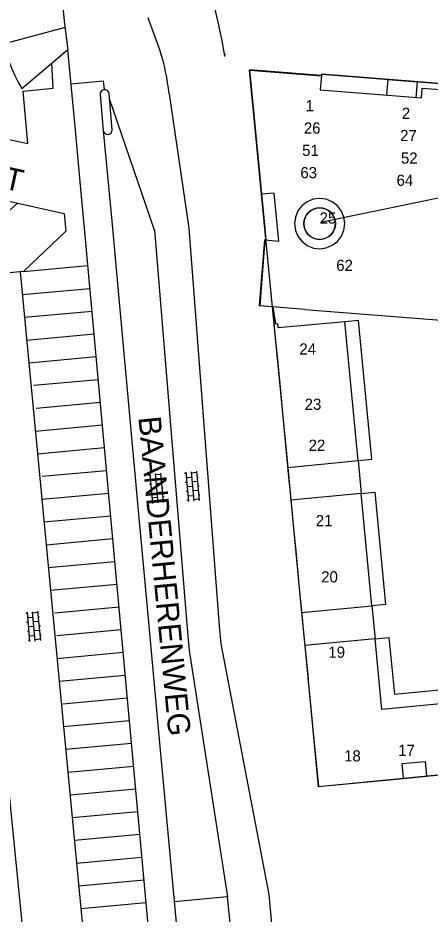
# Model space of a CAD drawing. Extents: x 148816 to 151297, y 399515 to 402500.
# Drawn here: x 150033.5 to 150079.6, y 400923.4 to 401023.5 of the extents above; entities that cross this region are included whole.
import ezdxf

# ---------------------------------------------------------------- set-up
doc = ezdxf.new("R2010")
doc.units = 0
for name, color, linetype in [('B01 Hoofdgebouw  [D] Norm', 7, 'Continuous'), ('B01 Hoofdgebouw  [T] Norm', 7, 'Continuous'), ('B01 Hoofdgebouw secundair [T] Gem', 7, 'Continuous'), ('B01 Hoofdgebouw secundair [T] Norm', 7, 'Continuous'), ('B01 hoofgebouw', 7, 'Continuous'), ('G01 perceelsgrens', 7, 'Continuous'), ('S02 Open verharding  Norm', 7, 'Continuous'), ('T03 Hek raster  [T] Norm', 7, 'Continuous'), ('V00 Kant verharding algemeen  [T] Norm', 7, 'Continuous'), ('V00 Kant verharding algemeen secundair  [T] Gem', 7, 'Continuous'), ('V00 Kant verharding algemeen secundair  [T] Norm', 7, 'Continuous'), ('Z01 perceelnummer', 7, 'Continuous'), ('Z02 Huisnummer  [Tekst] Norm', 7, 'Continuous'), ('Z06 straatnaam', 7, 'Continuous')]:
    doc.layers.add(name, color=color, linetype=linetype)

msp = doc.modelspace()

# ---------------------------------------------------------------- linework, layer by layer
at = {"layer": 'B01 Hoofdgebouw  [D] Norm'}
for points in [[(150065.57, 400990.95), (150099.81, 400988.25), (150118.43, 400949.24)], [(150063.68, 400973.31), (150071.53, 400974.08), (150070.04, 400989.57), (150062.61, 400988.89), (150062.56, 400989.32)], [(150065.23, 400957.09), (150073.08, 400957.84), (150071.88, 400970.39), (150064.03, 400969.64)], [(150115.35, 400946.54), (150115, 400950.21), (150074.2, 400946.29), (150073.44, 400954.16), (150065.58, 400953.41)]]:
    msp.add_lwpolyline(points, dxfattribs=at)
at = {"layer": 'B01 Hoofdgebouw  [T] Norm'}
msp.add_line((150056.65, 401019.49), (150056.62, 401019.19), dxfattribs=at)
for points in [[(150065.57, 400990.95), (150060.58, 400991.33), (150061.14, 400998.7), (150062.68, 400998.57), (150062.15, 401003.94), (150060.75, 401003.81), (150059.42, 401017.67), (150067.44, 401017.03), (150067.32, 401015.47), (150078.61, 401014.57), (150078.7, 401015.66), (150083.25, 401015.3)], [(150062.56, 400989.32), (150062.14, 400989.28), (150063.68, 400973.31)], [(150064.03, 400969.64), (150065.23, 400957.09)], [(150065.58, 400953.41), (150067.09, 400937.67), (150076.62, 400938.58), (150076.46, 400940.23), (150079.04, 400940.48), (150079.19, 400938.83), (150115.92, 400942.35), (150115.89, 400942.67), (150115.72, 400942.65), (150115.35, 400946.54)]]:
    msp.add_lwpolyline(points, dxfattribs=at)
at = {"layer": 'B01 Hoofdgebouw secundair [T] Gem'}
msp.add_lwpolyline([(150137.79, 400965.86), (150139.3, 400966.54), (150117.04, 401013.27), (150067.45, 401017.19), (150067.44, 401017.03)], dxfattribs=at)
msp.add_circle((150067.24, 401000.52), 1.76, dxfattribs=at)
at = {"layer": 'B01 Hoofdgebouw secundair [T] Norm'}
for p, q in [((150062.15, 400989.28), (150060.74, 401003.81)), ((150071.53, 400974.07), (150071.88, 400970.39)), ((150073.08, 400957.84), (150073.44, 400954.16)), ((150076.62, 400938.58), (150079.19, 400938.83))]:
    msp.add_line(p, q, dxfattribs=at)
for points in [[(150074.77, 401014.88), (150074.9, 401016.6), (150078.13, 401016.34), (150077.99, 401014.62)], [(150071.53, 400974.08), (150073.06, 400974.22), (150071.57, 400989.72), (150070.04, 400989.57)], [(150063.68, 400973.31), (150064.03, 400969.64)], [(150071.88, 400970.39), (150073.42, 400970.54), (150074.62, 400957.99), (150073.08, 400957.84)], [(150065.23, 400957.09), (150065.58, 400953.41)], [(150073.44, 400954.16), (150074.98, 400954.31), (150075.59, 400947.97), (150114.85, 400951.75), (150115, 400950.21)]]:
    msp.add_lwpolyline(points, dxfattribs=at)
at = {"layer": 'B01 hoofgebouw'}
msp.add_lwpolyline([(150024.91, 400997.83), (150026.43, 400997.97), (150034.71, 400914.94), (150032.86, 400914.76)], dxfattribs=at)
for centre, radius, start, end in [((150067.24, 401000.52), 1.76, 0, 180), ((150067.27, 401000.53), 1.79, 180.0891, 197.0903), ((150067.21, 401000.53), 1.79, 342.9097, 359.9109), ((150067.24, 401000.52), 1.76, 197.2917, 342.7083)]:
    msp.add_arc(centre, radius, start, end, dxfattribs=at)
at = {"layer": 'G01 perceelsgrens'}
for points in [[(150115.05, 401013.45), (150067.44, 401017.21), (150067.43, 401017.06), (150059.41, 401017.69), (150061.11, 401000)], [(150067.24, 401003.33), (150066.53, 401003.24), (150065.85, 401002.96), (150065.26, 401002.52), (150064.82, 401001.95), (150064.53, 401001.26), (150064.43, 401000.52), (150064.5, 401000)], [(150069.98, 401000), (150070.05, 401000.52), (150069.96, 401001.25), (150069.68, 401001.92), (150069.24, 401002.5), (150068.65, 401002.95), (150067.97, 401003.24), (150067.24, 401003.33)], [(150025.89, 401000), (150026.43, 400997.97), (150034.71, 400914.94), (150034.91, 400913.58), (150023.48, 400912.53), (150024.09, 400904), (150028.72, 400904.32), (150038.23, 400905.23), (150039.73, 400905.5), (150043.3, 400867.78), (150041.83, 400867.57), (150032.32, 400866.67), (150025.73, 400866.41), (150026.2, 400858.48), (150022.71, 400857.27)], [(150061.11, 401000), (150061.24, 400998.68), (150061.07, 400998.7), (150060.49, 400991.37), (150061.95, 400991.26), (150062.28, 400987.81), (150062.52, 400985.33), (150062.86, 400981.84), (150063.1, 400979.35), (150063.78, 400972.25), (150064.02, 400969.77), (150064.33, 400966.48), (150064.57, 400964), (150064.69, 400962.73), (150064.93, 400960.24), (150065.21, 400957.24)], [(150064.5, 401000), (150064.54, 400999.76), (150064.82, 400999.11), (150065.24, 400998.55), (150065.85, 400998.08), (150066.54, 400997.8), (150067.24, 400997.71), (150067.99, 400997.81), (150068.66, 400998.1), (150069.24, 400998.54), (150069.68, 400999.13), (150069.95, 400999.79), (150069.98, 401000)], [(150065.21, 400957.24), (150065.49, 400954.47), (150065.95, 400949.73), (150065.94, 400949.72), (150066.18, 400947.24), (150066.18, 400947.24), (150066.45, 400944.42), (150067.1, 400937.68), (150081.18, 400939.04), (150081.3, 400937.77), (150090.17, 400938.62), (150090.05, 400939.89), (150093.13, 400940.18), (150093.25, 400938.92), (150102.12, 400939.77), (150102, 400941.04), (150105.07, 400941.33), (150105.2, 400940.06), (150114.06, 400940.92), (150113.94, 400942.18), (150123.32, 400943.09), (150122.43, 400944.95)]]:
    msp.add_lwpolyline(points, dxfattribs=at)
at = {"layer": 'S02 Open verharding  Norm'}
for p, q in [((150048.28, 400972.41), (150048.13, 400972.4)), ((150048.27, 400972.56), (150048.56, 400969.27)), ((150048.86, 400972.61), (150049.16, 400969.33)), ((150049.47, 400972.52), (150048.88, 400972.46)), ((150049.46, 400972.67), (150049.76, 400969.38)), ((150052.29, 400972.62), (150052.14, 400972.61)), ((150052.28, 400972.77), (150052.58, 400969.48)), ((150052.94, 400972.18), (150052.34, 400972.12)), ((150052.88, 400972.82), (150053.17, 400969.54)), ((150053.49, 400972.73), (150052.89, 400972.67)), ((150053.48, 400972.88), (150053.77, 400969.59)), ((150053.53, 400972.23), (150053.68, 400972.24)), ((150048.37, 400971.41), (150048.22, 400971.4)), ((150048.92, 400971.96), (150048.32, 400971.91)), ((150049.56, 400971.52), (150048.97, 400971.47)), ((150049.52, 400972.02), (150049.67, 400972.03)), ((150052.38, 400971.62), (150052.23, 400971.61)), ((150053.03, 400971.18), (150052.43, 400971.13)), ((150053.58, 400971.73), (150052.98, 400971.68)), ((150053.62, 400971.23), (150053.77, 400971.25)), ((150048.46, 400970.42), (150048.31, 400970.4)), ((150049.01, 400970.97), (150048.41, 400970.91)), ((150049.65, 400970.52), (150049.06, 400970.47)), ((150049.61, 400971.02), (150049.76, 400971.04)), ((150052.47, 400970.63), (150052.32, 400970.62)), ((150052.52, 400970.13), (150053.12, 400970.18)), ((150053.67, 400970.74), (150053.07, 400970.68)), ((150053.71, 400970.24), (150053.86, 400970.25)), ((150048.55, 400969.42), (150048.4, 400969.41)), ((150048.5, 400969.92), (150049.1, 400969.97)), ((150049.74, 400969.53), (150049.15, 400969.47)), ((150049.7, 400970.03), (150049.85, 400970.04)), ((150052.56, 400969.63), (150052.41, 400969.62)), ((150053.76, 400969.74), (150053.16, 400969.69)), ((150034.54, 400957.14), (150034.83, 400953.85)), ((150035.13, 400957.19), (150035.43, 400953.91)), ((150035.74, 400957.1), (150035.15, 400957.04)), ((150035.73, 400957.25), (150036.03, 400953.96)), ((150034.55, 400956.99), (150034.4, 400956.98)), ((150035.19, 400956.54), (150034.6, 400956.49)), ((150035.83, 400956.1), (150035.24, 400956.05)), ((150035.79, 400956.6), (150035.94, 400956.61)), ((150034.64, 400955.99), (150034.49, 400955.98)), ((150035.28, 400955.55), (150034.68, 400955.49)), ((150035.92, 400955.1), (150035.33, 400955.05)), ((150035.88, 400955.6), (150036.03, 400955.62)), ((150034.73, 400955), (150034.58, 400954.98)), ((150034.77, 400954.5), (150035.37, 400954.55)), ((150036.01, 400954.11), (150035.42, 400954.05)), ((150035.97, 400954.61), (150036.12, 400954.62)), ((150034.82, 400954), (150034.67, 400953.99))]:
    msp.add_line(p, q, dxfattribs=at)
at = {"layer": 'T03 Hek raster  [T] Norm'}
msp.add_line((150062.33, 400989.3), (150062.04, 400991.22), dxfattribs=at)
at = {"layer": 'V00 Kant verharding algemeen  [T] Norm'}
for p, q in [((150048.78, 400999.8), (150043.77, 401014.44)), ((150050.42, 401015.01), (150052.61, 401000)), ((150043.06, 401010.93), (150044.1, 401000)), ((150040.97, 401000), (150040.6, 401003.96)), ((150052.61, 401000), (150056.01, 400955.61)), ((150056.02, 400955.61), (150056.19, 400953.62)), ((150052.51, 400954.45), (150052.65, 400952.87)), ((150056.19, 400953.62), (150061.55, 400925.62))]:
    msp.add_line(p, q, dxfattribs=at)
for points in [[(150055.92, 401023), (150055.52, 401024.61), (150055.11, 401026.04)], [(150031.36, 401023.19), (150030.39, 401023.39), (150027.93, 401010.87), (150034.64, 401009.47), (150034.1, 401015.31), (150037.48, 401015.63), (150037.3, 401018.39)], [(150049.39, 401019.91), (150048.08, 401023.49)], [(150056.63, 401019.24), (150056.31, 401021.12), (150055.92, 401023)], [(150040.6, 401003.96), (150039.91, 401011.35), (150039.11, 401019.92), (150033.97, 401015.59)], [(150042.7, 401014.92), (150043.06, 401010.93)], [(150044.06, 401011.01), (150043.72, 401015.04)], [(150032.03, 401003.13), (150038.71, 401001.67), (150038.89, 400999.68)], [(150038.89, 400999.68), (150034.16, 400995.17), (150030.27, 400994.81), (150029.82, 400999.54), (150033.47, 401002.82)], [(150044.1, 401000), (150044.96, 400990.54), (150047, 400968.07), (150048.15, 400955.6), (150048.38, 400953.17), (150049.15, 400944.57), (150051.23, 400922.06), (150051.89, 400914.79)], [(150033.76, 400995.13), (150040.97, 400919.79), (150048.1, 400921.97)], [(150055.93, 400906.13), (150057.16, 400906.31), (150058.07, 400906.34), (150058.13, 400908.56), (150057.97, 400915.5), (150056.96, 400925.36), (150050.98, 400924.81)], [(150061.55, 400925.62), (150062.45, 400915.89)]]:
    msp.add_lwpolyline(points, dxfattribs=at)
for centre, radius, start, end in [((150051.34, 401025.82), 20.16, 173.1026, 210.4843), ((150027.92, 401012.82), 22.6, 5.5594, 18.2768), ((150043.21, 401014.97), 0.51, 7.8395, 184.6671), ((150043.56, 401010.99), 0.506, 187.1794, 1.4526)]:
    msp.add_arc(centre, radius, start, end, dxfattribs=at)
at = {"layer": 'V00 Kant verharding algemeen secundair  [T] Gem'}
for p, q in [((150038.79, 401022.43), (150031.88, 401020.57)), ((150034.16, 400995.17), (150041.35, 400995.83)), ((150034, 400992.59), (150041.58, 400993.29)), ((150034.24, 400990.06), (150041.81, 400990.75)), ((150034.49, 400987.52), (150042.05, 400988.21)), ((150034.73, 400984.98), (150042.28, 400985.67)), ((150035.32, 400982.47), (150042.51, 400983.13)), ((150035.55, 400979.93), (150042.74, 400980.59)), ((150035.46, 400977.36), (150042.97, 400978.05)), ((150035.7, 400974.83), (150043.2, 400975.51)), ((150036.24, 400972.31), (150043.44, 400972.97)), ((150036.19, 400969.75), (150043.67, 400970.43)), ((150036.43, 400967.21), (150043.9, 400967.89)), ((150036.67, 400964.67), (150044.13, 400965.35)), ((150036.92, 400962.13), (150044.37, 400962.81)), ((150037.16, 400959.6), (150044.6, 400960.28)), ((150037.64, 400957.08), (150044.83, 400957.74)), ((150037.87, 400954.54), (150045.06, 400955.2)), ((150037.89, 400951.98), (150045.3, 400952.66)), ((150038.13, 400949.44), (150045.52, 400950.12)), ((150038.56, 400946.92), (150045.76, 400947.58)), ((150038.62, 400944.36), (150045.99, 400945.04)), ((150038.86, 400941.83), (150046.23, 400942.5)), ((150039.1, 400939.29), (150046.46, 400939.96)), ((150039.34, 400936.75), (150046.69, 400937.42)), ((150039.59, 400934.21), (150046.92, 400934.88)), ((150039.83, 400931.67), (150047.16, 400932.34)), ((150040.07, 400929.13), (150047.39, 400929.8)), ((150040.32, 400926.6), (150047.62, 400927.26)), ((150040.56, 400924.06), (150047.85, 400924.72))]:
    msp.add_line(p, q, dxfattribs=at)
msp.add_lwpolyline([(150039.46, 401016.13), (150043.06, 401016.47), (150043.16, 401015.47)], dxfattribs=at)
at = {"layer": 'V00 Kant verharding algemeen secundair  [T] Norm'}
for p, q in [((150048.78, 400999.8), (150052.51, 400954.47)), ((150052.65, 400952.87), (150056.96, 400925.36))]:
    msp.add_line(p, q, dxfattribs=at)
msp.add_lwpolyline([(150048.12, 400921.83), (150043.92, 400967.73), (150040.97, 401000)], dxfattribs=at)
msp.add_arc((150123.01, 401032.07), 84.77, 172.4342, 188.2427, dxfattribs=at)
at = {"layer": 'Z01 perceelnummer'}
msp.add_lwpolyline([(150084.48, 401004.18), (150067.54, 401000.68)], dxfattribs=at)

# ---------------------------------------------------------------- texts
at = {"layer": 'Z02 Huisnummer  [Tekst] Norm'}
for s, p in [('1', (150065.68, 401013.07)), ('2', (150076.43, 401012.22)), ('26', (150065.48, 401010.57)), ('27', (150076.24, 401009.73)), ('51', (150065.29, 401008.08)), ('52', (150076.33, 401007.22)), ('63', (150065.09, 401005.59)), ('64', (150075.84, 401004.74)), ('25', (150067.24, 401000.52)), ('62', (150069.1, 400995.24)), ('24', (150064.98, 400985.9)), ('23', (150065.57, 400979.73)), ('22', (150066.01, 400975.15)), ('21', (150066.81, 400966.74)), ('20', (150067.42, 400960.46)), ('19', (150068.22, 400952.05)), ('17', (150076.02, 400941.09)), ('18', (150069.98, 400940.47))]:
    msp.add_text(s, height=1.25, dxfattribs=at).set_placement(p)
at = {"layer": 'Z06 straatnaam'}
for s, rotation, p in [('CATHARINASTRAAT', 347.5892, (150002.07, 401011)), ('BAANDERHERENWEG', 275.4485, (150046.98, 400978.9))]:
    msp.add_text(s, height=2.5, rotation=rotation, dxfattribs=at).set_placement(p)

doc.saveas('drawing.dxf')
